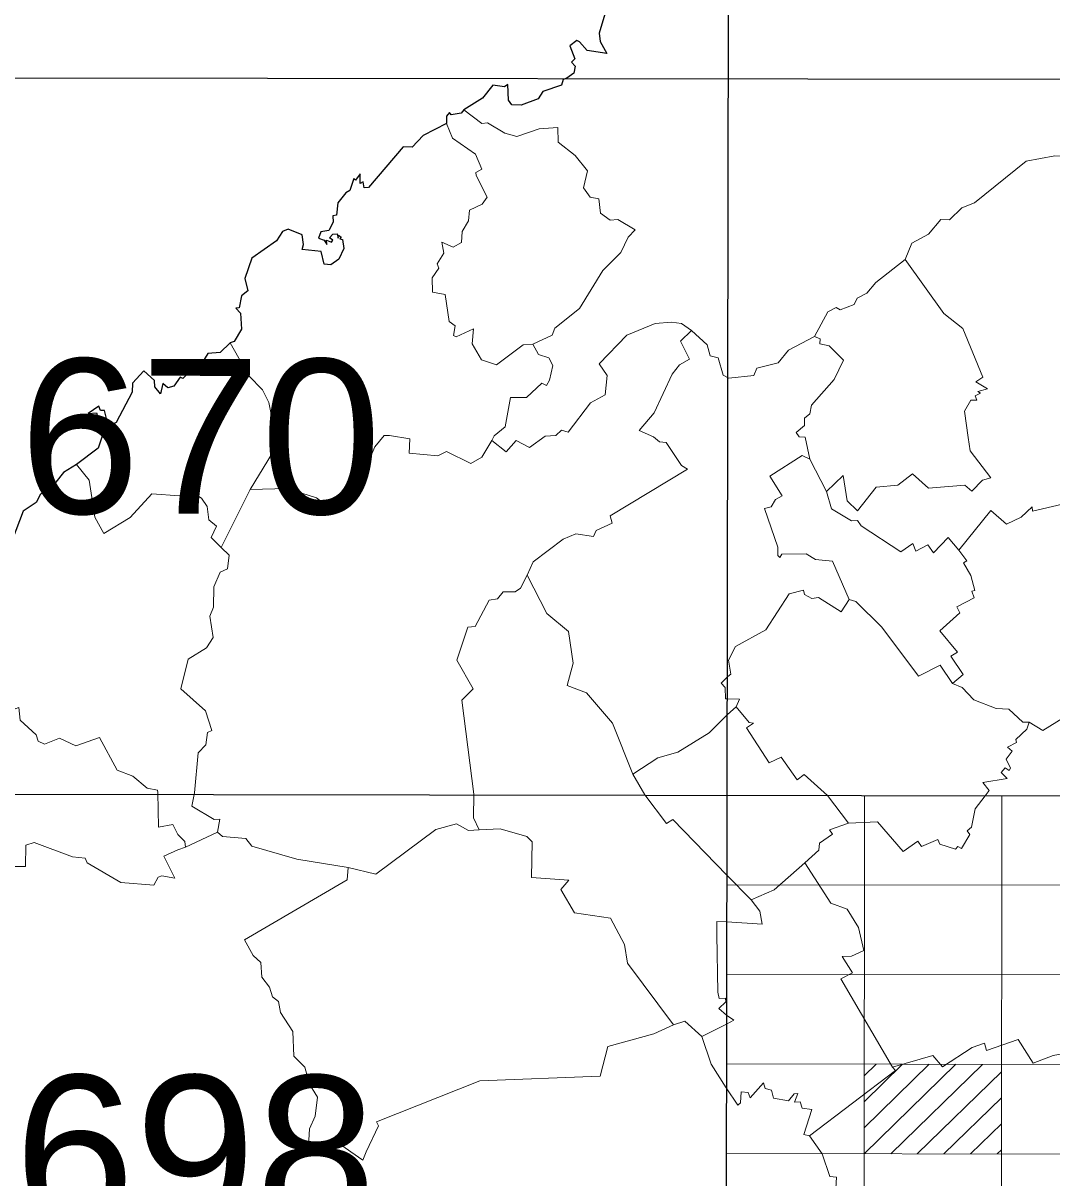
# Model space of a CAD drawing. Extents: x -807245 to 6129983, y -54972206 to 262146364.
# Drawn here: x 491598.6 to 491728.4, y 4383376.6 to 4383522.2 of the extents above; entities that cross this region are included whole.
import ezdxf
from ezdxf.enums import TextEntityAlignment as Align

# ---------------------------------------------------------------- set-up
doc = ezdxf.new("R2010")
doc.units = 0
doc.header["$LTSCALE"] = 4
doc.linetypes.add('DOTTED', pattern=[1.5, 0.3, -1.2])
for name, color, linetype, lineweight in [('1', 7, 'Continuous', 13), ('2', 7, 'DOTTED', 13), ('27', 7, 'Continuous', 25), ('3', 7, 'Continuous', 25)]:
    doc.layers.add(name, color=color, linetype=linetype, lineweight=lineweight)

msp = doc.modelspace()

# ---------------------------------------------------------------- linework, layer by layer
at = {"layer": '1', "lineweight": 25}
for p, q in [((491686.92, 4383063.58), (491687.71, 4383605.53)), ((491549.02, 4383515.39), (491964.7, 4383514.79)), ((491410.33, 4383425.27), (491964.57, 4383424.47))]:
    msp.add_line(p, q, dxfattribs=at)
at = {"layer": '1'}
for p, q in [((491704.64, 4383334.5), (491704.77, 4383424.83)), ((491721.96, 4383334.48), (491722.09, 4383424.8)), ((491826, 4383413.37), (491687.43, 4383413.57)), ((491825.98, 4383402.07), (491687.42, 4383402.27)), ((491825.97, 4383390.78), (491687.4, 4383390.99)), ((491704.7, 4383379.67), (491716.29, 4383390.94)), ((491704.7, 4383382.95), (491712.93, 4383390.94)), ((491704.71, 4383386.22), (491709.57, 4383390.95)), ((491704.71, 4383389.5), (491706.21, 4383390.95)), ((491708.07, 4383379.67), (491719.66, 4383390.93)), ((491711.42, 4383379.66), (491722.04, 4383389.98)), ((491714.78, 4383379.66), (491722.03, 4383386.71)), ((491718.14, 4383379.65), (491722.03, 4383383.44)), ((491721.49, 4383379.65), (491722.03, 4383380.16)), ((491825.95, 4383379.49), (491687.39, 4383379.69))]:
    msp.add_line(p, q, dxfattribs=at)
at = {"layer": '27'}
msp.add_spline([(491255.21, 4383970.03), (491244.34, 4383967.52), (491230.36, 4383957.66), (491230.81, 4383957.81), (491230.81, 4383957.81), (491220.15, 4383951.47), (491212.7, 4383943.01), (491205.06, 4383944.23), (491184.85, 4383957.71), (491152.82, 4383981.27), (491128.36, 4384004.58), (491128.29, 4384004.88), (491122.26, 4384021.39), (491095.75, 4384034.59), (491071.07, 4384059.32), (491064.71, 4384065.12)], degree=3, dxfattribs=at)
at = {"layer": '3', "lineweight": 13}
for p, q in [((491644.16, 4383470.22), (491644.83, 4383470.22)), ((491657.76, 4383469.57), (491658.04, 4383470.16)), ((491627.29, 4383463.41), (491623.61, 4383456.12)), ((491688.55, 4383436), (491687.48, 4383435.05)), ((491702.73, 4383421.33), (491700.11, 4383424.83)), ((491623.17, 4383420.23), (491619.1, 4383418.33)), ((491619.1, 4383418.33), (491618.13, 4383417.98)), ((491687.41, 4383414.78), (491690.47, 4383411.66)), ((491687.35, 4383396.01), (491684.26, 4383394.44))]:
    msp.add_line(p, q, dxfattribs=at)
at = {"layer": '3'}
for points in [[(491679.1, 4383527.32), (491678.16, 4383527.34), (491677.38, 4383525.65), (491676.62, 4383525.23), (491676.17, 4383526.14), (491674.71, 4383527.07), (491673.58, 4383527.02), (491672.52, 4383526.3), (491671.43, 4383524.49), (491671.55, 4383523.59), (491672, 4383523.36), (491671.31, 4383520.94), (491671.42, 4383519.9), (491672.25, 4383518.4), (491669.77, 4383518.76), (491668.82, 4383519.84)], [(491668.82, 4383519.84), (491668.48, 4383520.02), (491667.61, 4383519.33), (491668.23, 4383517.72), (491667.8, 4383517.28), (491668.28, 4383516.77), (491668.11, 4383515.89), (491667.22, 4383515.29)], [(491667.22, 4383515.29), (491666.75, 4383515.09), (491666.53, 4383514.39), (491664.19, 4383513.6), (491663.59, 4383512.65), (491661.45, 4383511.88), (491660.29, 4383511.91), (491659.87, 4383512.49), (491659.77, 4383514.48), (491659.34, 4383514.16), (491657.87, 4383514.39), (491656.58, 4383512.74), (491654.21, 4383511.29)], [(491654.21, 4383511.29), (491653.87, 4383510.86), (491652.63, 4383510.65), (491652.42, 4383510.93), (491652.02, 4383510.46), (491652.05, 4383509.54)], [(491652.05, 4383509.54), (491649.09, 4383508.04), (491647.7, 4383506.56), (491646.55, 4383506.61), (491642.18, 4383501.48), (491641.66, 4383501.46), (491641.51, 4383502.19), (491641.16, 4383501.99), (491641.13, 4383503.21), (491640.56, 4383502.4), (491640.34, 4383502.61), (491639.83, 4383501.11), (491639.33, 4383500.81)], [(491639.33, 4383500.81), (491638.31, 4383499.56), (491638.16, 4383497.98), (491637.68, 4383497.93), (491637.76, 4383497.13), (491637.18, 4383496.05), (491636.17, 4383495.91), (491635.9, 4383495.09), (491636.62, 4383494.85), (491636.93, 4383494.29), (491636.88, 4383494.86), (491637.53, 4383494.61), (491637.7, 4383494.86), (491637.29, 4383495.13), (491637.69, 4383495.62), (491638.26, 4383495.63), (491638.36, 4383495.09), (491638.43, 4383495.48), (491638.77, 4383495.22), (491638.57, 4383495.03), (491638.9, 4383494.95), (491639.09, 4383493.8), (491638.44, 4383492.45), (491637.44, 4383491.73), (491636.61, 4383491.84), (491636.21, 4383493.43), (491633.82, 4383493.66), (491633.98, 4383494.32)], [(491633.98, 4383494.32), (491633.84, 4383495.51), (491632.08, 4383496.23), (491631.35, 4383495.96), (491630.61, 4383494.77), (491627.48, 4383492.57), (491626.6, 4383490.01), (491626.96, 4383488.47), (491626.16, 4383487.82), (491625.89, 4383486.31), (491625.45, 4383486.27), (491626.04, 4383485.65), (491626.2, 4383483.63), (491625.24, 4383482.06), (491624.75, 4383481.92)], [(491624.75, 4383481.92), (491623.48, 4383480.68), (491621.92, 4383480.56), (491621.26, 4383479.46), (491620.78, 4383479.44), (491618.79, 4383477.42), (491618.45, 4383477.59)], [(491618.45, 4383477.59), (491617.65, 4383476.46), (491616.9, 4383476.23), (491616.27, 4383476.77), (491615.98, 4383475.49), (491615.25, 4383476.36), (491615.2, 4383477.16), (491613.84, 4383478.38), (491612.44, 4383476.81), (491612.37, 4383475.67), (491610.35, 4383471.84), (491609.42, 4383471.37), (491608.89, 4383473.36)], [(491608.89, 4383473.36), (491608.38, 4383473.39), (491608.19, 4383473.91), (491606.86, 4383472.99), (491607.89, 4383473.08), (491608.7, 4383470.4)], [(491608.7, 4383470.4), (491608.11, 4383468.64), (491605.36, 4383466.56)], [(491605.36, 4383466.56), (491603.72, 4383465.55), (491601.96, 4383463.31), (491600.83, 4383462.83), (491600.26, 4383461.76), (491598.65, 4383460.68), (491597.27, 4383457.02), (491595.25, 4383455.27), (491594.17, 4383453.11), (491593.3, 4383452.82), (491593.38, 4383452.32)]]:
    msp.add_lwpolyline(points, dxfattribs=at)
at = {"layer": '3', "lineweight": 13}
for points in [[(491654.21, 4383511.29), (491656.48, 4383509.55), (491657.21, 4383509.63), (491659.39, 4383508.32), (491660.89, 4383507.92), (491663.72, 4383508.87), (491666.08, 4383509.07), (491666.11, 4383507.19), (491668.26, 4383505.52), (491669.82, 4383503.57), (491669.33, 4383501.44), (491670.16, 4383500.26), (491671.23, 4383500.07), (491671.47, 4383498.25), (491672.68, 4383497.37), (491673.63, 4383497.44), (491675.85, 4383496.16), (491674.93, 4383495.24), (491674.04, 4383493.29), (491671.74, 4383491.01), (491668.79, 4383486.25), (491665.68, 4383483.77), (491665.36, 4383482.86), (491662.91, 4383481.72)], [(491655.76, 4383503.02), (491655.73, 4383503.36), (491656.49, 4383503.8), (491655.71, 4383505.7), (491652.8, 4383507.69), (491652.05, 4383509.54)], [(491734.71, 4383503.9), (491733.73, 4383504.96), (491731.42, 4383505.38), (491728.78, 4383505.49), (491725.13, 4383504.8), (491718.65, 4383499.56), (491717.03, 4383498.94), (491715.48, 4383497.43), (491714.39, 4383497.45), (491712.82, 4383495.59), (491710.72, 4383494.48), (491709.89, 4383492.41)], [(491662.91, 4383481.72), (491661.7, 4383481.65), (491658.34, 4383479.15), (491656.46, 4383479.76), (491655.27, 4383481.76), (491655.42, 4383483.66), (491653.25, 4383482.66), (491652.9, 4383482.84), (491653.11, 4383484.03), (491652.38, 4383484.59), (491651.86, 4383488), (491650.25, 4383488.29), (491650.22, 4383490.08), (491651.07, 4383491.3), (491650.84, 4383491.86), (491651.68, 4383493.22), (491651.43, 4383494.59), (491652.87, 4383493.96), (491653.92, 4383494.56), (491654, 4383495.96), (491654.82, 4383497.29), (491654.93, 4383498.63), (491656.53, 4383499.4), (491657.15, 4383500.28), (491655.76, 4383503.02)], [(491709.89, 4383492.41), (491706.18, 4383489.5), (491705.07, 4383488.15), (491703.82, 4383487.53), (491703.45, 4383486.74), (491701.68, 4383486.06), (491701.2, 4383486.36), (491700.13, 4383485.81), (491698.44, 4383482.71)], [(491709.89, 4383492.41), (491714.76, 4383485.59), (491717.18, 4383483.73), (491719.7, 4383477.57), (491718.81, 4383476.98), (491720.26, 4383476.1), (491719.07, 4383475.75), (491719.39, 4383475.56), (491718.71, 4383475.23), (491718.94, 4383474.68), (491718.18, 4383474.69), (491717.35, 4383473.29), (491717.82, 4383469.95)], [(491682.95, 4383483.45), (491681.66, 4383484.32), (491680.42, 4383484.52), (491678.36, 4383484.36), (491674.76, 4383482.86), (491671.3, 4383479.24), (491672.28, 4383477.8), (491672.04, 4383475.35), (491670.21, 4383474.32), (491667.36, 4383470.66), (491666.55, 4383470.89), (491665.83, 4383470.22), (491664.49, 4383470.13)], [(491682.95, 4383483.45), (491681.53, 4383482.1), (491682.68, 4383479.84), (491681.43, 4383479.14), (491680.5, 4383477.96), (491678.22, 4383473.06), (491676.35, 4383470.85), (491678.14, 4383470.07)], [(491682.95, 4383483.45), (491684.9, 4383481.67), (491685.29, 4383480.26), (491686.29, 4383480), (491686.93, 4383477.83), (491687.63, 4383477.43)], [(491624.75, 4383481.92), (491627.1, 4383477.76), (491628.81, 4383475.97), (491629.64, 4383474.37), (491630.27, 4383471.23), (491630.79, 4383470.28)], [(491698.44, 4383482.71), (491695.18, 4383480.98), (491693.88, 4383479.38), (491691.19, 4383478.71), (491690.8, 4383477.8), (491687.63, 4383477.43)], [(491698.44, 4383482.71), (491699.17, 4383482.42), (491699.14, 4383481.77), (491700.3, 4383481.53), (491702.12, 4383479.73), (491700.91, 4383477.3), (491698.07, 4383474.05), (491697.86, 4383472.96), (491697.18, 4383472.39), (491697.19, 4383471.46), (491696.13, 4383470.58), (491696.53, 4383470.04), (491697.28, 4383470.01)], [(491662.91, 4383481.72), (491663.65, 4383480.42), (491664.96, 4383480.02), (491665.44, 4383479.05), (491665.04, 4383477.19), (491664.64, 4383476.54), (491664.05, 4383476.83), (491662.11, 4383475.01), (491660.11, 4383475), (491659.45, 4383471.33), (491658.04, 4383470.16)], [(491627.29, 4383463.41), (491631.12, 4383469.74), (491630.79, 4383470.28)], [(491627.29, 4383463.41), (491631.92, 4383463.55), (491635.65, 4383462.37), (491637.54, 4383460.9), (491639.8, 4383463.43), (491640.24, 4383464.67), (491642.24, 4383467.04), (491643.01, 4383468.8), (491644.16, 4383470.22)], [(491657.76, 4383469.57), (491656.49, 4383467.49), (491655.12, 4383466.68), (491652.03, 4383468.21), (491650.96, 4383467.67), (491647.31, 4383467.99), (491647.41, 4383469.81), (491644.83, 4383470.22)], [(491657.76, 4383469.57), (491659.57, 4383468.17), (491660.84, 4383469.6), (491662.51, 4383468.71), (491664.49, 4383470.13)], [(491678.14, 4383470.07), (491678.89, 4383469.43), (491679.75, 4383469.35), (491681.66, 4383466.43), (491682.43, 4383465.98), (491672.68, 4383460.11), (491672.94, 4383459.15), (491670.9, 4383458.23), (491670.59, 4383457.48), (491668.36, 4383457.82), (491666.74, 4383457.14), (491662.97, 4383454.3), (491662.2, 4383452.62)], [(491697.28, 4383470.01), (491697.87, 4383467.23), (491699.96, 4383463.16)], [(491699.96, 4383463.16), (491702.07, 4383465.17), (491702.56, 4383462), (491703.88, 4383460.71), (491706.24, 4383463.72), (491708.95, 4383463.96), (491710.8, 4383465.39), (491712.83, 4383463.57), (491717.42, 4383463.94), (491718.29, 4383463.21), (491719.65, 4383464.57), (491720.68, 4383464.89), (491718.09, 4383468.3), (491717.82, 4383469.95)], [(491748.22, 4383469.86), (491742.95, 4383465.34), (491741.04, 4383464.77), (491739.78, 4383462.78), (491736.05, 4383464), (491733.75, 4383462.46), (491732.79, 4383463.09), (491732.42, 4383463.81), (491731.97, 4383462.44), (491730.93, 4383462.53), (491729.74, 4383461.57), (491725.94, 4383460.66), (491725.92, 4383461.23), (491724.53, 4383459.91), (491722.66, 4383459.05), (491720.69, 4383460.77), (491716.66, 4383455.75)], [(491697.87, 4383467.23), (491696.9, 4383467.71), (491692.81, 4383465.09), (491694.38, 4383462.6), (491693.54, 4383462.16), (491692.98, 4383461.22), (491692.15, 4383461.01), (491693.82, 4383456.16), (491693.81, 4383455.1), (491694.08, 4383454.85), (491694.32, 4383455.26), (491697.4, 4383455.29), (491698.59, 4383454.57), (491700.7, 4383454.37), (491702.81, 4383449.55)], [(491605.36, 4383466.56), (491606.95, 4383464.58), (491607.68, 4383459.92), (491608.81, 4383457.86), (491612.13, 4383459.88), (491614.88, 4383462.86), (491618.37, 4383462.61)], [(491623.61, 4383456.12), (491622.37, 4383457.35), (491623.02, 4383458.77), (491622.06, 4383459.57), (491621.85, 4383461.28), (491621.14, 4383462.3), (491620.3, 4383462.87), (491618.37, 4383462.61)], [(491716.66, 4383455.75), (491715.3, 4383457.35), (491713.44, 4383455.44), (491712.75, 4383456.44), (491711.22, 4383455.63), (491710.87, 4383456.61), (491709.36, 4383455.56), (491704.35, 4383458.81), (491703.89, 4383459.5), (491703.13, 4383459.47), (491700.58, 4383460.96), (491699.96, 4383463.16)], [(491623.61, 4383456.12), (491624.64, 4383455.12), (491624.43, 4383453.42), (491623.5, 4383453.01), (491622.71, 4383451.13), (491622.65, 4383448.59), (491622.2, 4383447.45), (491622.6, 4383444.75), (491621.77, 4383443.47), (491619.46, 4383442.02), (491618.53, 4383438.27), (491621.65, 4383435.51), (491622.44, 4383433.04), (491621.88, 4383432.76), (491621.67, 4383431.23), (491620.71, 4383430.23), (491620.27, 4383425.17)], [(491716.66, 4383455.75), (491717.66, 4383454.43), (491717.26, 4383454.16), (491718.18, 4383452.57), (491718.67, 4383450.67), (491718.3, 4383450.59), (491718.58, 4383449.75), (491716.4, 4383448.62), (491716.79, 4383447.86), (491714.26, 4383445.61), (491716.47, 4383442.91), (491715.65, 4383442.41), (491717.2, 4383440.07), (491715.84, 4383438.94)], [(491662.2, 4383452.62), (491661.37, 4383450.98), (491660.7, 4383450.53), (491659.19, 4383450.52), (491658.47, 4383449.63), (491657.42, 4383449.48), (491655.64, 4383446.13), (491654.73, 4383446.05), (491653.34, 4383441.88), (491655.38, 4383438.26), (491653.98, 4383436.84), (491655.49, 4383425.02)], [(491662.2, 4383452.62), (491664.7, 4383447.77), (491667.42, 4383445.52), (491668, 4383441.53), (491667.26, 4383438.72), (491669.71, 4383437.78), (491672.98, 4383433.94), (491675.55, 4383427.51), (491677.05, 4383424.92)], [(491702.81, 4383449.55), (491701.81, 4383448), (491698.96, 4383449.8), (491698.13, 4383449.66), (491697.17, 4383450.18), (491697.06, 4383450.74), (491695.26, 4383450.26), (491692.3, 4383445.71), (491688.49, 4383443.62), (491687.6, 4383441.91), (491687.91, 4383440.14), (491687.51, 4383439.83)], [(491715.84, 4383438.94), (491714.29, 4383441.27), (491711.58, 4383439.86), (491706.95, 4383446.05), (491703.68, 4383449.31), (491702.81, 4383449.55)], [(491584.06, 4383436.05), (491587.46, 4383437.04), (491588.32, 4383437.96), (491590.56, 4383438.5), (491593.39, 4383440.3), (491593.96, 4383440.19), (491596.45, 4383438.6), (491596.52, 4383437.06), (491597.64, 4383435.74), (491598.1, 4383435.92), (491598.25, 4383434.34), (491600.29, 4383432.48), (491600.54, 4383431.69), (491601.35, 4383431.3), (491603.23, 4383432.05), (491605.28, 4383431.09), (491608.25, 4383432.14), (491610.48, 4383428.01), (491612.48, 4383427.28), (491614.29, 4383425.77), (491615.59, 4383425.49), (491615.63, 4383425.19)], [(491687.51, 4383439.83), (491686.68, 4383438.99), (491687.17, 4383438.45), (491687.23, 4383437.04), (491687.5, 4383437)], [(491715.84, 4383438.94), (491717.08, 4383438.43), (491718.54, 4383436.89), (491721.38, 4383435.82), (491722.96, 4383435.72), (491724.73, 4383434.08), (491725.52, 4383434.08)], [(491688.55, 4383436), (491689.01, 4383436.97), (491687.5, 4383437)], [(491741.41, 4383428.63), (491741.68, 4383429), (491737.17, 4383433.16), (491735.01, 4383437.28), (491732.56, 4383436.31), (491727.23, 4383433.01), (491725.52, 4383434.08)], [(491688.55, 4383436), (491690.23, 4383434.05), (491690.76, 4383433.94), (491689.89, 4383433.36), (491692.75, 4383428.93), (491694.25, 4383429.68), (491696.28, 4383426.81), (491697.16, 4383427.46), (491700.11, 4383424.83)], [(491675.55, 4383427.51), (491678.71, 4383429.59), (491681.22, 4383430.31), (491685.18, 4383432.74), (491687.48, 4383435.05)], [(491725.52, 4383434.08), (491725.23, 4383433.18), (491723.84, 4383431.88), (491723.92, 4383431.53), (491722.81, 4383430.92), (491723.37, 4383430.43), (491722.61, 4383429.4), (491723.16, 4383428.29), (491723.02, 4383427.97), (491722.5, 4383428.34), (491722.01, 4383427.73), (491722.73, 4383426.98), (491719.68, 4383426.48), (491720.49, 4383425.46), (491719.96, 4383424.77)], [(491615.63, 4383425.19), (491615.73, 4383420.83), (491617.53, 4383421.16), (491618.14, 4383419.9)], [(491620.27, 4383425.17), (491619.91, 4383423.49), (491622.75, 4383421.8), (491623.45, 4383421.86), (491623.17, 4383420.23)], [(491655.49, 4383425.02), (491655.46, 4383422), (491656.15, 4383420.52)], [(491677.05, 4383424.92), (491679.8, 4383421.29), (491680.59, 4383421.79), (491687.41, 4383414.78)], [(491719.96, 4383424.77), (491718.73, 4383423.15), (491718.25, 4383420.82), (491717.7, 4383420.39), (491718.05, 4383419.91), (491716.99, 4383418.17), (491716.54, 4383418.41), (491716.24, 4383418.06), (491714.26, 4383418.68), (491714.01, 4383419.29), (491711.93, 4383418.4), (491711.5, 4383419.07), (491709.65, 4383417.79), (491706.39, 4383421.53), (491702.73, 4383421.33)], [(491656.15, 4383420.52), (491654.79, 4383420.44), (491653.28, 4383421.25), (491650.71, 4383420.56), (491643.14, 4383414.92), (491639.63, 4383415.74)], [(491656.15, 4383420.52), (491658.8, 4383420.63), (491662.17, 4383419.67), (491662.85, 4383418.97), (491662.77, 4383414.51), (491667.48, 4383414.15), (491666.46, 4383412.97), (491668.19, 4383410.02), (491672.7, 4383409.38), (491674.47, 4383406.04), (491674.87, 4383403.71), (491680.66, 4383395.93)], [(491697.25, 4383416.34), (491699.01, 4383417.95), (491699.08, 4383418.83), (491700.7, 4383419.96), (491700.36, 4383420.51), (491702.73, 4383421.33)], [(491618.14, 4383419.9), (491619.04, 4383419.04), (491619.1, 4383418.33)], [(491639.63, 4383415.74), (491633.14, 4383416.82), (491627.49, 4383418.44), (491626.71, 4383419.4), (491623.79, 4383419.67), (491623.17, 4383420.23)], [(491585.49, 4383405.15), (491586.34, 4383404.8), (491587.17, 4383405.03), (491587.8, 4383406.04), (491586.66, 4383406.81), (491586.57, 4383407.57), (491590.81, 4383410.3), (491591.65, 4383413.35), (491591.74, 4383415.17), (491593.81, 4383416.86), (491597.47, 4383415.86), (491598.93, 4383415.88), (491598.99, 4383418.58), (491600.04, 4383418.89), (491604.88, 4383417.09), (491606.46, 4383416.94), (491606.73, 4383416.33), (491610.95, 4383413.87), (491615.13, 4383413.54), (491615.65, 4383414.53), (491616.12, 4383414.7), (491617.75, 4383414.39), (491616.38, 4383417.18), (491618.13, 4383417.98)], [(491690.47, 4383411.66), (491693.36, 4383412.94), (491697.25, 4383416.34)], [(491697.25, 4383416.34), (491700.5, 4383411.26), (491702.55, 4383410.52), (491703.98, 4383408.19), (491704.67, 4383405.27), (491703.1, 4383404.57), (491701.94, 4383404.52), (491703.23, 4383402.48), (491701.78, 4383401.73), (491708.28, 4383390.6)], [(491639.63, 4383415.74), (491639.52, 4383414.18), (491626.55, 4383406.64), (491627.63, 4383404.67), (491628.6, 4383403.76), (491628.74, 4383401.92), (491629.72, 4383400.66), (491630.1, 4383399.45), (491630.86, 4383398.85), (491631.09, 4383397.49), (491632.66, 4383395.09), (491632.79, 4383391.95), (491634.18, 4383390.58), (491634.76, 4383388.43), (491635.75, 4383386.78), (491635.48, 4383384.42), (491634.75, 4383382.81), (491634.6, 4383379.95)], [(491690.47, 4383411.66), (491691.57, 4383410.25), (491691.86, 4383408.62), (491687.39, 4383408.91)], [(491687.39, 4383408.91), (491686.15, 4383408.93), (491686.14, 4383407.27), (491686.24, 4383400.04), (491686.42, 4383399.23), (491687.21, 4383399.28), (491687.28, 4383398.83), (491686.38, 4383397.99), (491687.35, 4383397.14)], [(491680.66, 4383395.93), (491678.17, 4383394.8), (491672.37, 4383393.17), (491671.43, 4383389.45), (491656.26, 4383388.87), (491643.22, 4383383.67), (491643.45, 4383383.18), (491641.92, 4383379.91)], [(491684.26, 4383394.44), (491682.08, 4383396.37), (491680.66, 4383395.93)], [(491687.35, 4383397.14), (491688.26, 4383396.5), (491687.35, 4383396.01)], [(491684.26, 4383394.44), (491685.4, 4383390.96), (491687.31, 4383387.98)], [(491741.34, 4383395.78), (491732.46, 4383392.78), (491728.56, 4383392.07), (491726.01, 4383391.08), (491724.15, 4383394.07), (491720.15, 4383392.68), (491719.91, 4383393.6), (491718.33, 4383393.05), (491714.58, 4383390.64), (491713.38, 4383392.05), (491708.28, 4383390.6)], [(491708.28, 4383390.6), (491708.67, 4383390.16), (491697.81, 4383381.93), (491699.4, 4383379.66)], [(491687.31, 4383387.98), (491688.78, 4383385.77), (491689.13, 4383386.08), (491689.22, 4383387.47), (491690.08, 4383387.38), (491690.35, 4383386.71), (491692.03, 4383388.6), (491692.24, 4383387.9), (491693.03, 4383387.67), (491693.27, 4383386.69), (491695.16, 4383386.32), (491695.87, 4383387.22), (491696.35, 4383387.27), (491695.91, 4383386.17), (491696.64, 4383386.22), (491696.89, 4383385.4), (491698.13, 4383385.26), (491697.12, 4383382.08), (491697.81, 4383381.93)], [(491634.6, 4383379.95), (491634.55, 4383379.58), (491635.27, 4383379.94)], [(491635.27, 4383379.94), (491638.26, 4383381.11), (491639.98, 4383379.92)], [(491639.98, 4383379.92), (491641.47, 4383378.84), (491641.92, 4383379.91)], [(491699.4, 4383379.66), (491700.4, 4383376.78), (491701.24, 4383376.73), (491701.1, 4383374.58), (491700.47, 4383374.6), (491700.91, 4383371.98), (491698.8, 4383372.17), (491696.3, 4383371.85), (491697.46, 4383367.02), (491693.34, 4383362.21), (491687.21, 4383357.56)]]:
    msp.add_lwpolyline(points, dxfattribs=at)

# ---------------------------------------------------------------- texts
at = {"layer": '2', "width": 1.05}
for s, p in [('670', (491620.98, 4383460.36)), ('698', (491620.33, 4383370.04))]:
    msp.add_text(s, height=19.5, rotation=359.917, dxfattribs=at).set_placement(p, align=Align.CENTER)

doc.saveas('drawing.dxf')
